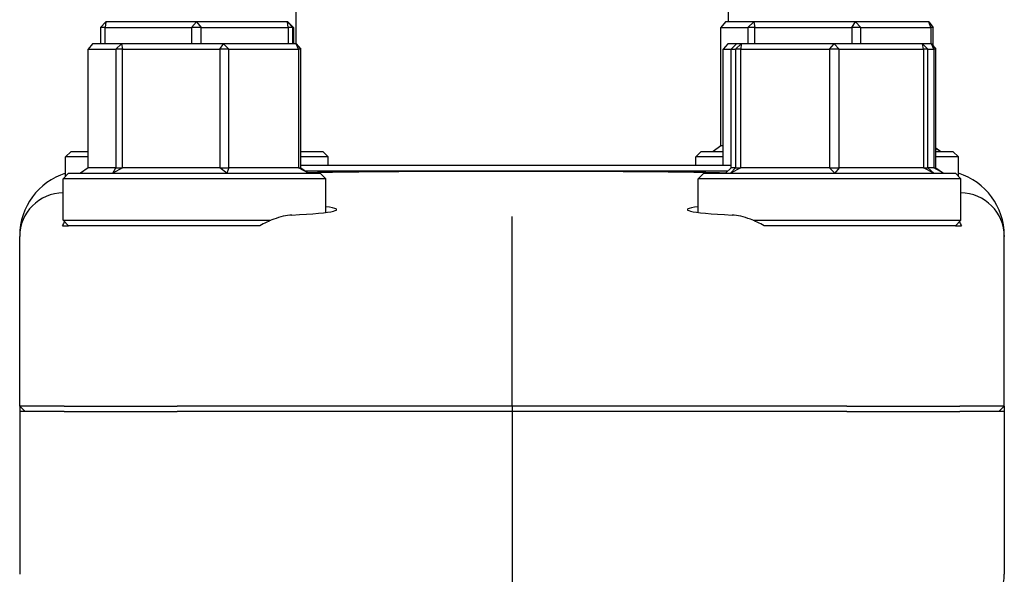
# Model space of a CAD drawing. Header units: inches. Extents: x 36 to 1719, y -84 to 1122.
# Tile 420 of 571: x 1421.19 to 1424.01, y 376.64 to 378.23. Entities that reach past the tile are written whole.
import ezdxf

# ---------------------------------------------------------------- set-up
doc = ezdxf.new("R2010")
doc.units = ezdxf.units.IN
doc.header["$LTSCALE"] = 48
doc.header["$MEASUREMENT"] = 0
doc.layers.add('Visible (ANSI)', color=7, linetype='Continuous', lineweight=30)

msp = doc.modelspace()

# ---------------------------------------------------------------- linework, layer by layer
at = {"layer": 'Visible (ANSI)'}
for p, q in [((1421.98162, 378.47623), (1421.98162, 378.16002)), ((1423.21662, 378.47623), (1423.21662, 378.22252)), ((1421.42339, 378.2069), (1421.43898, 378.22252)), ((1421.43681, 378.2069), (1421.42339, 378.2069)), ((1421.42339, 378.2069), (1421.42339, 378.16002)), ((1421.43898, 378.22252), (1421.43681, 378.2069)), ((1421.43681, 378.16002), (1421.43681, 378.2069)), ((1421.43681, 378.2069), (1421.68401, 378.2069)), ((1421.69759, 378.22252), (1421.43898, 378.22252)), ((1421.68401, 378.2069), (1421.69759, 378.22252)), ((1421.71107, 378.2069), (1421.68401, 378.2069)), ((1421.68401, 378.2069), (1421.68401, 378.16002)), ((1421.69759, 378.22252), (1421.71107, 378.2069)), ((1421.95773, 378.22252), (1421.69759, 378.22252)), ((1421.71107, 378.16002), (1421.71107, 378.2069)), ((1421.71107, 378.2069), (1421.95974, 378.2069)), ((1421.95974, 378.2069), (1421.95773, 378.22252)), ((1421.95773, 378.22252), (1421.97339, 378.2069)), ((1421.95926, 378.22252), (1421.95773, 378.22252)), ((1421.97485, 378.2069), (1421.95926, 378.22252)), ((1421.97339, 378.2069), (1421.95974, 378.2069)), ((1421.95974, 378.2069), (1421.95974, 378.16002)), ((1421.97339, 378.16002), (1421.97339, 378.2069)), ((1421.97339, 378.2069), (1421.97485, 378.2069)), ((1421.97485, 378.2069), (1421.97485, 378.16002)), ((1423.20889, 378.22252), (1423.19563, 378.2069)), ((1423.19563, 377.86815), (1423.19563, 378.2069)), ((1423.19563, 378.2069), (1423.27315, 378.2069)), ((1423.28998, 378.22252), (1423.20889, 378.22252)), ((1423.27315, 378.2069), (1423.28998, 378.22252)), ((1423.29252, 378.2069), (1423.27315, 378.2069)), ((1423.27315, 378.2069), (1423.27315, 378.16002)), ((1423.28998, 378.22252), (1423.29252, 378.2069)), ((1423.58021, 378.22252), (1423.28998, 378.22252)), ((1423.29252, 378.16002), (1423.29252, 378.2069)), ((1423.29252, 378.2069), (1423.56996, 378.2069)), ((1423.56996, 378.2069), (1423.58021, 378.22252)), ((1423.59601, 378.2069), (1423.56996, 378.2069)), ((1423.56996, 378.2069), (1423.56996, 378.16002)), ((1423.58021, 378.22252), (1423.59601, 378.2069)), ((1423.78935, 378.22252), (1423.58021, 378.22252)), ((1423.59601, 378.16002), (1423.59601, 378.2069)), ((1423.59601, 378.2069), (1423.79593, 378.2069)), ((1423.79593, 378.2069), (1423.78935, 378.22252)), ((1423.78935, 378.22252), (1423.80261, 378.2069)), ((1423.80261, 378.2069), (1423.79593, 378.2069)), ((1423.79593, 378.2069), (1423.79593, 378.16002)), ((1423.80261, 378.15336), (1423.80261, 378.2069)), ((1421.40125, 378.16002), (1421.38807, 378.1444)), ((1421.38807, 377.80565), (1421.38807, 378.1444)), ((1421.38807, 378.1444), (1421.4673, 378.1444)), ((1421.48414, 378.16002), (1421.40125, 378.16002)), ((1421.4673, 378.1444), (1421.48414, 378.16002)), ((1421.48679, 378.1444), (1421.4673, 378.1444)), ((1421.4673, 378.1444), (1421.4673, 377.80565)), ((1421.48414, 378.16002), (1421.48679, 378.1444)), ((1421.77483, 378.16002), (1421.48414, 378.16002)), ((1421.48679, 377.80565), (1421.48679, 378.1444)), ((1421.48679, 378.1444), (1421.76466, 378.1444)), ((1421.76466, 378.1444), (1421.77483, 378.16002)), ((1421.79066, 378.1444), (1421.76466, 378.1444)), ((1421.76466, 378.1444), (1421.76466, 377.80565)), ((1421.77483, 378.16002), (1421.79066, 378.1444)), ((1421.98263, 378.16002), (1421.77483, 378.16002)), ((1421.79066, 377.80565), (1421.79066, 378.1444)), ((1421.79066, 378.1444), (1421.9893, 378.1444)), ((1421.9893, 378.1444), (1421.98263, 378.16002)), ((1421.98263, 378.16002), (1421.99582, 378.1444)), ((1421.99582, 378.1444), (1421.9893, 378.1444)), ((1421.9893, 378.1444), (1421.9893, 377.80565)), ((1421.99582, 377.80565), (1421.99582, 378.1444)), ((1423.21561, 378.16002), (1423.20242, 378.1444)), ((1423.20242, 377.8119), (1423.20242, 378.1444)), ((1423.20242, 378.1444), (1423.2253, 378.1444)), ((1423.24062, 378.16002), (1423.21561, 378.16002)), ((1423.24062, 378.16002), (1423.2253, 378.1444)), ((1423.2253, 377.80565), (1423.2253, 378.1444)), ((1423.2253, 378.1444), (1423.23782, 378.1444)), ((1423.23782, 378.1444), (1423.25372, 378.16002)), ((1423.25237, 378.1444), (1423.23782, 378.1444)), ((1423.23782, 378.1444), (1423.23782, 377.80565)), ((1423.25372, 378.16002), (1423.24062, 378.16002)), ((1423.25372, 378.16002), (1423.25237, 378.1444)), ((1423.25237, 377.80565), (1423.25237, 378.1444)), ((1423.25237, 378.1444), (1423.50633, 378.1444)), ((1423.5194, 378.16002), (1423.25372, 378.16002)), ((1423.50633, 378.1444), (1423.5194, 378.16002)), ((1423.53337, 378.1444), (1423.50633, 378.1444)), ((1423.50633, 378.1444), (1423.50633, 377.80565)), ((1423.5194, 378.16002), (1423.53337, 378.1444)), ((1423.77198, 378.16002), (1423.5194, 378.16002)), ((1423.53337, 377.80565), (1423.53337, 378.1444)), ((1423.53337, 378.1444), (1423.7748, 378.1444)), ((1423.7748, 378.1444), (1423.77198, 378.16002)), ((1423.77198, 378.16002), (1423.7873, 378.1444)), ((1423.79699, 378.16002), (1423.77198, 378.16002)), ((1423.7873, 378.1444), (1423.7748, 378.1444)), ((1423.7748, 378.1444), (1423.7748, 377.80565)), ((1423.7873, 377.80565), (1423.7873, 378.1444)), ((1423.7873, 378.1444), (1423.80366, 378.1444)), ((1423.80366, 378.1444), (1423.79699, 378.16002)), ((1423.79699, 378.16002), (1423.81017, 378.1444)), ((1423.81017, 378.1444), (1423.80366, 378.1444)), ((1423.80366, 378.1444), (1423.80366, 377.80565)), ((1423.81017, 377.80565), (1423.81017, 378.1444)), ((1423.19563, 377.86815), (1423.17392, 377.85252)), ((1423.20242, 377.86815), (1423.19563, 377.86815)), ((1423.81017, 377.8627), (1423.82432, 377.85252)), ((1423.82432, 377.85252), (1423.81017, 377.86031)), ((1421.33974, 377.85252), (1421.32412, 377.8369)), ((1421.38807, 377.8369), (1421.32412, 377.8369)), ((1421.32412, 377.78158), (1421.32412, 377.8369)), ((1421.33974, 377.85252), (1421.38807, 377.85252)), ((1421.99582, 377.85252), (1422.05849, 377.85252)), ((1422.07412, 377.8369), (1421.99582, 377.8369)), ((1422.05849, 377.85252), (1422.07412, 377.8369)), ((1422.07412, 377.8119), (1422.07412, 377.8369)), ((1423.13974, 377.85252), (1423.12412, 377.8369)), ((1423.20242, 377.8369), (1423.12412, 377.8369)), ((1423.12412, 377.8119), (1423.12412, 377.8369)), ((1423.13974, 377.85252), (1423.20242, 377.85252)), ((1423.81017, 377.85252), (1423.85849, 377.85252)), ((1423.87412, 377.8369), (1423.81017, 377.8369)), ((1423.85849, 377.85252), (1423.87412, 377.8369)), ((1423.87412, 377.78158), (1423.87412, 377.8369)), ((1421.38807, 377.80565), (1421.36623, 377.79002)), ((1421.4673, 377.80565), (1421.38807, 377.80565)), ((1421.4591, 377.79002), (1421.4673, 377.80565)), ((1421.48679, 377.80565), (1421.4591, 377.79002)), ((1421.4673, 377.80565), (1421.48679, 377.80565)), ((1421.76466, 377.80565), (1421.48679, 377.80565)), ((1421.76466, 377.80565), (1421.79066, 377.80565)), ((1421.78481, 377.79002), (1421.76466, 377.80565)), ((1421.79066, 377.80565), (1421.78481, 377.79002)), ((1421.9893, 377.80565), (1421.79066, 377.80565)), ((1422.01765, 377.79002), (1421.9893, 377.80565)), ((1421.9893, 377.80565), (1421.99582, 377.80565)), ((1423.2253, 377.8119), (1421.99582, 377.8119)), ((1421.99582, 377.80565), (1422.01765, 377.79002)), ((1423.2253, 377.80565), (1423.20861, 377.79002)), ((1423.22329, 377.79002), (1423.23782, 377.80565)), ((1423.25237, 377.80565), (1423.22329, 377.79002)), ((1423.23782, 377.80565), (1423.2253, 377.80565)), ((1423.23782, 377.80565), (1423.25237, 377.80565)), ((1423.50633, 377.80565), (1423.25237, 377.80565)), ((1423.52098, 377.79002), (1423.50633, 377.80565)), ((1423.50633, 377.80565), (1423.53337, 377.80565)), ((1423.53337, 377.80565), (1423.52098, 377.79002)), ((1423.7748, 377.80565), (1423.53337, 377.80565)), ((1423.80398, 377.79002), (1423.7748, 377.80565)), ((1423.7748, 377.80565), (1423.7873, 377.80565)), ((1423.7873, 377.80565), (1423.80398, 377.79002)), ((1423.80366, 377.80565), (1423.7873, 377.80565)), ((1423.83201, 377.79002), (1423.80366, 377.80565)), ((1423.80366, 377.80565), (1423.81017, 377.80565)), ((1423.81017, 377.80565), (1423.83201, 377.79002)), ((1421.33257, 377.79002), (1421.31694, 377.7744)), ((1421.33257, 377.79002), (1422.05132, 377.79002)), ((1422.59902, 377.79627), (1422.00892, 377.79627)), ((1422.05132, 377.79002), (1422.06694, 377.7744)), ((1423.21529, 377.79627), (1422.59902, 377.79627)), ((1423.14692, 377.79002), (1423.1313, 377.7744)), ((1423.14692, 377.79002), (1423.86567, 377.79002)), ((1423.86567, 377.79002), (1423.8813, 377.7744)), ((1422.06694, 377.7744), (1421.31694, 377.7744)), ((1421.31694, 377.65565), (1421.31694, 377.7744)), ((1422.06694, 377.67804), (1422.06694, 377.7744)), ((1423.8813, 377.7744), (1423.1313, 377.7744)), ((1423.1313, 377.67804), (1423.1313, 377.7744)), ((1423.8813, 377.65565), (1423.8813, 377.7744)), ((1422.59912, 377.5414), (1422.59912, 377.66634)), ((1421.31517, 377.64002), (1421.33257, 377.64002)), ((1421.33257, 377.64002), (1421.31694, 377.65565)), ((1421.31694, 377.65565), (1421.91066, 377.65565)), ((1421.78023, 377.64002), (1421.33257, 377.64002)), ((1423.28758, 377.65565), (1423.8813, 377.65565)), ((1423.86567, 377.64002), (1423.41801, 377.64002)), ((1423.86567, 377.64002), (1423.8813, 377.65565)), ((1423.86567, 377.64002), (1423.88307, 377.64002)), ((1421.19287, 377.61217), (1421.19287, 377.60947)), ((1421.19287, 377.1244), (1421.19287, 377.60947)), ((1424.00537, 377.61217), (1424.00537, 377.60947)), ((1424.00537, 377.1244), (1424.00537, 377.60947)), ((1422.59912, 377.1244), (1422.59912, 377.5414)), ((1421.19287, 377.1244), (1421.19287, 377.10877)), ((1421.32022, 377.1244), (1421.19287, 377.1244)), ((1421.19287, 377.1244), (1421.20863, 377.10877)), ((1421.19287, 377.10877), (1421.19287, 376.64354)), ((1421.32022, 377.10877), (1421.19287, 377.10877)), ((1421.32022, 377.1244), (1421.64246, 377.1244)), ((1421.32022, 377.10877), (1421.64246, 377.10877)), ((1422.59912, 377.1244), (1421.64246, 377.1244)), ((1422.59912, 377.10877), (1421.64246, 377.10877)), ((1423.55578, 377.1244), (1422.59912, 377.1244)), ((1422.59912, 377.1244), (1422.59912, 377.10877)), ((1422.59912, 377.10877), (1422.59912, 376.3324)), ((1423.55578, 377.10877), (1422.59912, 377.10877)), ((1423.55578, 377.1244), (1423.87802, 377.1244)), ((1423.55578, 377.10877), (1423.87802, 377.10877)), ((1424.00537, 377.1244), (1423.87802, 377.1244)), ((1424.00537, 377.10877), (1423.87802, 377.10877)), ((1423.98961, 377.10877), (1424.00537, 377.1244)), ((1424.00537, 377.1244), (1424.00537, 377.10877)), ((1424.00537, 377.10877), (1424.00537, 376.64354))]:
    msp.add_line(p, q, dxfattribs=at)
for centre, major_axis, ratio, start_param, end_param in [((1421.38202, 377.6111), (0.18003, -0.0586), 0.9903423, 2.1937689, 3.4534494), ((1423.81622, 377.6111), (-0.18003, -0.0586), 0.9903423, 2.829736, 4.0894164), ((1421.31897, 377.6086), (-0.1175, 0.04626), 0.9899206, 5.1001048, 6.6547973), ((1423.87927, 377.6086), (0.1175, 0.04626), 0.9899206, 5.9115734, 7.4662658), ((1421.69194, 377.68623), (0.40625, 0), 0.0524078, 5.4675538, 6.6779764), ((1423.5063, 377.68623), (0.40625, 0), 0.0524078, 2.7468015, 3.9572242), ((1423.87927, 376.64325), (-0.12504, -0.01646), 0.991106, 1.5707963, 3.0118441)]:
    msp.add_ellipse(centre, major_axis=major_axis, ratio=ratio, start_param=start_param, end_param=end_param, dxfattribs=at)
for points, knots in [([(1422.01474, 377.79211), (1422.01988, 377.79223), (1422.0251, 377.79235), (1422.10154, 377.79408), (1422.18483, 377.79502), (1422.35248, 377.79595), (1422.43345, 377.79608), (1422.53204, 377.79614), (1422.5479, 377.79615), (1422.57325, 377.79616), (1422.58273, 377.79616), (1422.60079, 377.79616), (1422.60938, 377.79616), (1422.62919, 377.79615), (1422.64042, 377.79615), (1422.67409, 377.79614), (1422.69648, 377.79613), (1422.77451, 377.79605), (1422.82928, 377.79594), (1422.97389, 377.79534), (1423.05874, 377.79458), (1423.1602, 377.79268), (1423.18607, 377.79208), (1423.21009, 377.7914)], [4.286994, 4.286994, 4.286994, 4.286994, 4.3433226, 4.3433226, 5.1013156, 5.1013156, 5.7353123, 5.7353123, 5.8564738, 5.8564738, 5.9286995, 5.9286995, 5.9941278, 5.9941278, 6.0797236, 6.0797236, 6.2512222, 6.2512222, 6.6809245, 6.6809245, 7.4266324, 7.4266324, 7.7047488, 7.7047488, 7.7047488, 7.7047488]), ([(1421.97039, 377.67073), (1421.95452, 377.66994), (1421.93667, 377.66567), (1421.90517, 377.65371), (1421.89174, 377.64733), (1421.87883, 377.64002)], [0.53727464, 0.53727464, 0.53727464, 0.53727464, 0.70123165, 0.70123165, 0.81966305, 0.81966305, 0.81966305, 0.81966305]), ([(1423.31941, 377.64002), (1423.30651, 377.64732), (1423.2931, 377.65369), (1423.26161, 377.66566), (1423.24374, 377.66994), (1423.22785, 377.67073)], [1.49579577, 1.49579577, 1.49579577, 1.49579577, 1.61405233, 1.61405233, 1.77819273, 1.77819273, 1.77819273, 1.77819273])]:
    msp.add_open_spline(points, degree=3, knots=knots, dxfattribs=at)
for points in [[(1421.31517, 377.64002), (1421.31709, 377.644), (1421.31916, 377.64776), (1421.32132, 377.65127)], [(1423.87692, 377.65127), (1423.87908, 377.64776), (1423.88115, 377.644), (1423.88307, 377.64002)]]:
    msp.add_open_spline(points, degree=3, dxfattribs=at)
for points, weights in [([(1421.87883, 377.64002), (1421.82976, 377.64002), (1421.78023, 377.64002)], [0.999903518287, 0.999901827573, 0.9999171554]), ([(1423.41801, 377.64002), (1423.36848, 377.64002), (1423.31941, 377.64002)], [0.999917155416, 0.999901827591, 0.999903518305])]:
    msp.add_rational_spline(points, weights, degree=2, dxfattribs=at)

doc.saveas('drawing.dxf')
